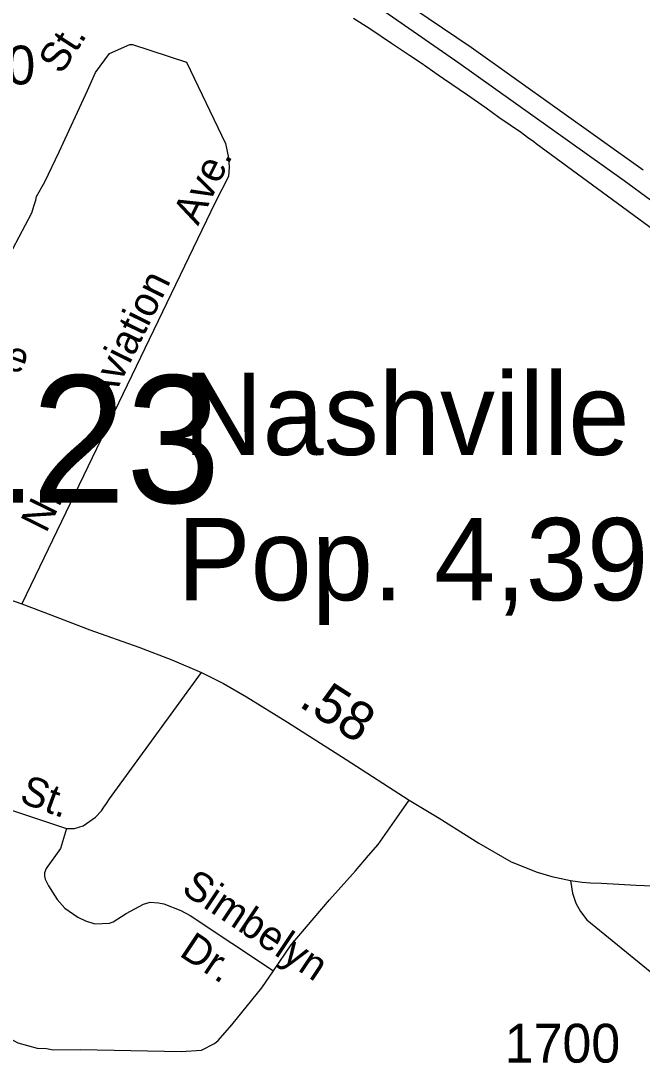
# Model space of a CAD drawing. Extents: x 2220236 to 2384410, y 720751 to 894131.
# Drawn here: x 2308419 to 2310420, y 809062 to 812418 of the extents above; entities that cross this region are included whole.
import ezdxf

# ---------------------------------------------------------------- set-up
doc = ezdxf.new("R2010")
doc.units = 0
doc.layers.add('Default', color=7, linetype='Continuous')

msp = doc.modelspace()

# ---------------------------------------------------------------- linework, layer by layer
at = {"layer": 'Default'}
msp.add_line((2307937.3, 810028.4), (2308565.3, 809817.2), dxfattribs=at)
for points in [[(2310423.3, 811937.8), (2309869.6, 812332.5), (2309499.7, 812582.6), (2309393.3, 812651.9), (2309281.9, 812712.2), (2309149.1, 812771.1), (2309022.3, 812827.4), (2308947.5, 812861.3)], [(2308884.4, 812837.1), (2309011.4, 812780.5), (2309130.8, 812726.2), (2309256.3, 812664), (2309361.7, 812603.7), (2309469.1, 812534.4), (2309829, 812283.3), (2310362, 811904.6), (2310531.7, 811780.1)], [(2309490, 812427.1), (2309542.5, 812394), (2309612.2, 812346.2), (2309670.8, 812307.7), (2309708, 812283), (2309762.5, 812244.9), (2309779.8, 812232.7), (2309857.5, 812180.6), (2309879.2, 812165), (2309917.2, 812137.9), (2309958.5, 812108.4), (2310031, 812058.4), (2310051, 812044.1), (2310070.8, 812030), (2310078.8, 812024), (2310473.5, 811733.2)], [(2309490, 812427.1), (2309542.5, 812394), (2309612.2, 812346.2), (2309670.8, 812307.7), (2309708, 812283), (2309762.5, 812244.9), (2309779.8, 812232.7), (2309857.5, 812180.6), (2309879.2, 812165), (2309917.2, 812137.9), (2309958.5, 812108.4), (2310031, 812058.4), (2310051, 812044.1), (2310070.8, 812030), (2310078.8, 812024), (2310473.5, 811733.2)], [(2308373, 811645.2), (2308454.3, 811800), (2308462.1, 811824.5), (2308467, 811841.2), (2308469.6, 811853.3), (2308495.7, 811899.5), (2308542.3, 811997), (2308633.1, 812194.2), (2308659.6, 812251.8), (2308703.9, 812313.8), (2308769.9, 812342.6), (2308777.9, 812342.7), (2308952, 812285), (2309078.2, 812023.5), (2309087.1, 811977), (2309089.3, 811948.2), (2309087.1, 811917.2), (2309045, 811833), (2308421.8, 810541.4)], [(2308305.2, 810581.6), (2308421.8, 810541.4), (2308515.2, 810505.1), (2308641, 810457.1), (2308799.1, 810401.3), (2308905.5, 810361.1), (2309000.1, 810320.2), (2309071.4, 810284.5), (2309145.3, 810241.7), (2309277.6, 810160), (2309466.9, 810039.4), (2309669.2, 809909), (2309766.4, 809850.6), (2309893.5, 809770.2), (2309998.5, 809710.5), (2310081.5, 809676.8), (2310129.4, 809662.5), (2310189.6, 809649.7)], [(2308565.3, 809817.2), (2308591.3, 809817.4), (2308619.2, 809825.8), (2308658.8, 809854.2), (2308678.6, 809874.4), (2308686.2, 809885.7), (2308694.6, 809898.5), (2308704.3, 809912.7), (2309000.1, 810320.2)], [(2309232.1, 809358.6), (2309289, 809443.2), (2309412.4, 809587.9), (2309496.7, 809681.3), (2309538.2, 809730.6), (2309569.3, 809765.6), (2309630.3, 809851.9), (2309669.2, 809909)], [(2310189.6, 809649.7), (2310227, 809645.1), (2310253.7, 809642.5), (2310289.5, 809641), (2310400.5, 809635), (2310506.4, 809630.2), (2310670.4, 809631.9), (2310792.3, 809629.2), (2311018.2, 809627.7), (2311108.1, 809630.7), (2311182.1, 809641.4), (2311253.8, 809654.3), (2311325.6, 809671), (2311883.6, 809797.1), (2312135.1, 809863.1)], [(2308565.3, 809817.2), (2308546.1, 809752.9), (2308500.8, 809688.5), (2308494.9, 809674.4), (2308494.9, 809664.4), (2308497.1, 809654.5), (2308507.4, 809632.7), (2308535.8, 809588.9), (2308560.2, 809561.3), (2308602.4, 809531.8), (2308626.5, 809520), (2308656.7, 809510.4), (2308704.6, 809512.7), (2308716.4, 809517), (2308758.2, 809543.3), (2308813.9, 809574), (2308835.7, 809580.1), (2308861.8, 809578.4), (2308879.7, 809574.7), (2308934, 809553.3), (2308964.3, 809537.6), (2309232.1, 809358.6)], [(2310189.6, 809649.7), (2310195.6, 809609), (2310205.9, 809576.8), (2310221.6, 809550.6), (2310241.6, 809523.4), (2310562.1, 809262.3)], [(2308314.1, 809192.7), (2308344.4, 809161.1), (2308408.8, 809127.7), (2308470.9, 809110.5), (2308501, 809108.9), (2308523, 809105), (2308611, 809106), (2308934.9, 809099.4), (2309000.8, 809104.1), (2309042.5, 809124.6), (2309054.5, 809134.7), (2309097.9, 809185.3), (2309194.7, 809304.3), (2309232.1, 809358.6)]]:
    msp.add_lwpolyline(points, dxfattribs=at)

# ---------------------------------------------------------------- texts
for s, height, rotation, p in [('St.', 95, 57.1378, (2308549.3, 812242.5)), ('Ave.', 95, 63.6956, (2308989.5, 811756.4)), ('Aviation', 95, 63.6956, (2308703.2, 811177.3)), ('Vine', 95, 340.0455, (2308186.7, 811366.8)), ('N.', 95, 63.6956, (2308500, 810766.2)), ('.58', 125, 327.4889, (2309310.2, 810213.3)), ('St.', 95, 339.839, (2308410.3, 809903.5)), ('Simbelyn', 95, 326.2408, (2308931.9, 809612.9)), ('Dr.', 95, 326.2408, (2308925.5, 809409.8))]:
    msp.add_text(s, height=height, rotation=rotation, dxfattribs=at).set_placement(p)
for s, height, p in [('1670', 125, (2308093.4, 812213.7)), ('123', 410.1, (2308147.4, 810866.4)), ('Nashville', 265, (2308941.5, 811020.5)), ('Pop. 4,392', 265, (2308922.4, 810552.4)), ('1700', 125, (2309977.3, 809063.5))]:
    msp.add_text(s, height=height, dxfattribs=at).set_placement(p)

doc.saveas('drawing.dxf')
